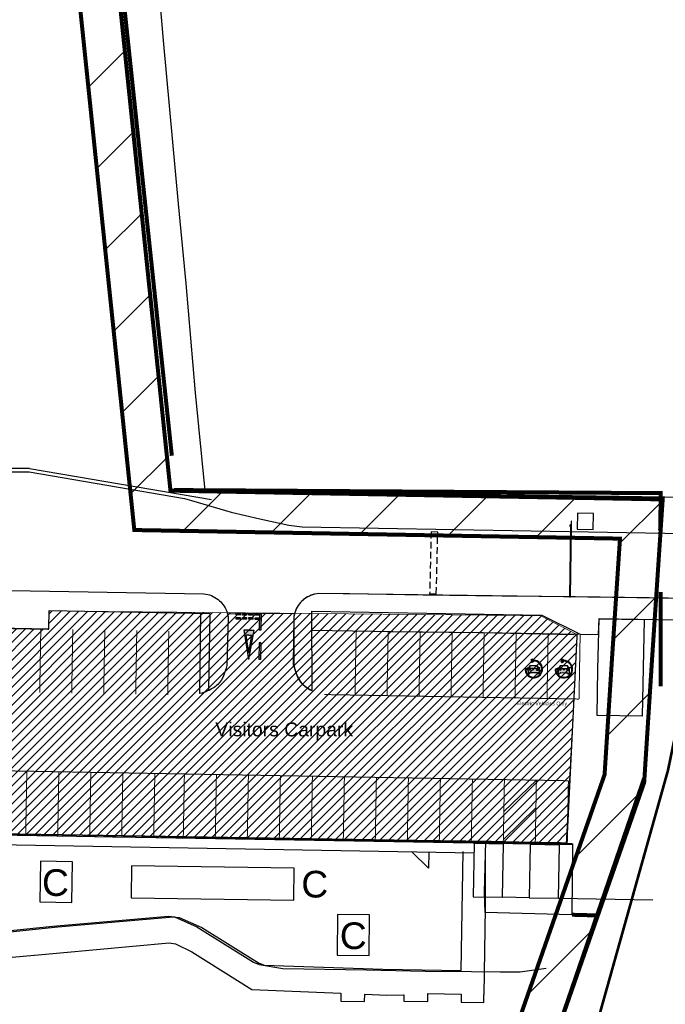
# Model space of a CAD drawing. Header units: millimetres. Extents: x 573132 to 957048, y 21042 to 318066.
# Tile 367 of 425: x 865549 to 913963, y 104513 to 178382. Entities that reach past the tile are written whole.
import ezdxf

# ---------------------------------------------------------------- set-up
doc = ezdxf.new("R2010")
doc.units = ezdxf.units.MM
doc.header["$LTSCALE"] = 2000
doc.linetypes.add('ECL-001', pattern=[100, 50, 0, 50])
doc.linetypes.add('HIDDEN', pattern=[0.375, 0.25, -0.125])
for name, color, linetype in [('_NIBSC_A fence 3', 7, 'Continuous'), ('_NIBSC_A fence elect', 7, 'Continuous'), ('_NIBSC_A site plan', 7, 'Continuous'), ('_NIBSC_A-guard-box', 7, 'Continuous'), ('_NIBSC_A-island', 7, 'Continuous'), ('_NIBSC_A-kerb', 7, 'Continuous'), ('_NIBSC_A-trees', 92, 'Continuous'), ('_NIBSC_A_bicycle-shed', 7, 'Continuous'), ('_NIBSC_A_Fence-internal', 7, 'Continuous'), ('_NIBSC_A_parking-bays', 7, 'Continuous'), ('_NIBSC_FM trees 3metre zone', 210, 'Continuous'), ('_NIBSC_FM_Container', 7, 'Continuous'), ('_NIBSC_S site plan', 7, 'Continuous'), ('EV road markings', 7, 'Continuous'), ('Give way road marking', 7, 'Continuous'), ('Parking bay info', 7, 'Continuous')]:
    doc.layers.add(name, color=color, linetype=linetype)
doc.styles.get("Standard").update_dxf_attribs({"font": 'arial.ttf'})
doc.linetypes.add('FENCELINE2', pattern='A,6.35,-2.54,[132,ltypeshp.shx,S=2.54,R=0,X=-2.54,Y=0],-2.54,25.4', length=36.83)

msp = doc.modelspace()

# ---------------------------------------------------------------- hatches: boundary and pattern name
h = msp.add_hatch()
h.set_pattern_fill('ANSI31', color=3, scale=150)
h.set_pattern_definition([(45, (-85976.2, 46875.54), (-336.7596, 336.7596), [])])
h.paths.add_polyline_path([(906518, 116542), (907349, 132246), (904602, 133668), (867748, 134026), (867721, 132631), (855119, 132871), (854969, 125000), (856440, 124974), (856307, 117427)])
at = {"layer": '_NIBSC_FM trees 3metre zone'}
h = msp.add_hatch(dxfattribs=at)
h.set_pattern_fill('ANSI31', color=256, scale=1500)
h.set_pattern_definition([(45, (0, -300000), (-3367.596, 3367.596), [])])
h.paths.add_polyline_path([(593903, 232618), (679741, 243682), (730246, 249484), (739010, 251813), (755357, 259573), (798190, 265512), (811701, 266996), (863086, 275757), (876855, 143048), (913767, 142394), (912963, 130303), (912377, 121144), (904519, 98598), (903418, 94708), (895370, 63436), (848719, 56730), (841119, 53483), (784097, 45680), (763758, 42854), (670408, 24435), (665578, 34770), (663265, 39853), (610755, 158064), (608829, 162280), (603679, 173549), (597793, 194110)])
h.paths.add_polyline_path([(597181, 230015), (680104, 240704), (730805, 246529), (740047, 248984), (756227, 256664), (798560, 262534), (812117, 264024), (860433, 272261), (874145, 140095), (910565, 139450), (909970, 130498), (909410, 121745), (901656, 99501), (900522, 95491), (892964, 66121), (847903, 59643), (840312, 56401), (783688, 48652), (763260, 45813), (672132, 27832), (668302, 36026), (666001, 41083), (613490, 159296), (611558, 163526), (606501, 174591), (600750, 194678)], flags=16)
at = {"layer": 'EV road markings'}
h = msp.add_hatch(color=3, dxfattribs=at)
h.dxf.hatch_style = 1
h.paths.add_polyline_path([(903498, 129579, -0.457423), (903552, 129639), (903681, 129638, -0.003402), (903682, 129651, -0.126027), (903684, 129657, -0.025249), (903701, 129691), (903552, 129693, 0.456972), (903446, 129572, 2.205733), (904094, 130318, -0.057722), (904097, 130291, -0.057881), (904094, 130265, -2.207513)])
h = msp.add_hatch(color=3, dxfattribs=at)
h.dxf.hatch_style = 1
h.paths.add_polyline_path([(903982, 130409), (903933, 130409), (903932, 130358), (903869, 130358), (903869, 130345), (903932, 130345), (903932, 130293), (903931, 130242), (903868, 130242), (903868, 130229), (903931, 130228), (903930, 130177), (903980, 130176, 0.414214), (904097, 130291, 0.414214)])
h = msp.add_hatch(color=3, dxfattribs=at)
h.dxf.hatch_style = 1
h.paths.add_polyline_path([(905757, 129568, -0.457423), (905811, 129628), (905940, 129627, -0.003402), (905941, 129640, -0.126027), (905943, 129646, -0.025249), (905960, 129680), (905811, 129681, 0.456972), (905705, 129561, 2.205733), (906353, 130307, -0.057722), (906356, 130280, -0.057881), (906353, 130254, -2.207513)])
h = msp.add_hatch(color=3, dxfattribs=at)
h.dxf.hatch_style = 1
h.paths.add_polyline_path([(906241, 130398), (906192, 130398), (906191, 130347), (906128, 130347), (906128, 130334), (906191, 130333), (906190, 130282), (906190, 130230), (906127, 130231), (906126, 130218), (906190, 130217), (906189, 130166), (906239, 130165, 0.414214), (906356, 130280, 0.414214)])
h = msp.add_hatch(color=3, dxfattribs=at)
h.dxf.hatch_style = 1
h.paths.add_polyline_path([(904499, 129507, -0.00383), (904500, 129545, 0.026268), (904499, 129643, 0.210062), (904494, 129653, -0.050145), (904466, 129681, -0.061083), (904459, 129691, 0.047749), (904456, 129697, 0.179608), (904454, 129698, -0.166781), (904452, 129699, -0.06166), (904450, 129701), (904446, 129711), (904472, 129712, 0.340721), (904476, 129710), (904540, 129714, 0.132169), (904544, 129716, 0.067874), (904551, 129723, 0.247878), (904552, 129730, 0.013127), (904546, 129747, 0.234648), (904529, 129761, 0.030661), (904482, 129769, 0.305587), (904474, 129763, 0.070965), (904467, 129724), (904441, 129723, 0.149728), (904433, 129733, -0.200015), (904432, 129734, 0.028082), (904430, 129743, 0.02839), (904396, 129860, 0.071527), (904370, 129906, 0.17209), (904341, 129926, 0.032791), (904094, 129944, 0.032791), (903846, 129930, 0.17209), (903816, 129911, 0.071384), (903790, 129866, 0.006285), (903746, 129754, 0.020045), (903727, 129731), (903716, 129731, 0.070965), (903710, 129770, 0.305587), (903702, 129776, 0.033048), (903658, 129769, 0.207738), (903637, 129755, 0.013127), (903631, 129739, 0.247878), (903632, 129732, 0.067874), (903639, 129724, 0.14664), (903643, 129723), (903707, 129717, 0.261817), (903710, 129719), (903718, 129718, 0.04641), (903684, 129657, 0.123063), (903682, 129651, 0.026268), (903679, 129553, -0.003819), (903680, 129515), (903677, 129329, 0.36406), (903692, 129310), (903775, 129309, 0.36406), (903791, 129328), (903791, 129379, -0.001693), (903815, 129379), (903830, 129381, -0.031286), (903844, 129382), (904088, 129378), (904333, 129378, -0.031286), (904346, 129376), (904361, 129373, -0.001693), (904385, 129373), (904385, 129323, 0.370219), (904399, 129303), (904483, 129302, 0.36406), (904498, 129321)])
edge = h.paths.add_edge_path(flags=16)
edge.add_line((904090, 129614), (904084, 129629))
edge.add_spline(control_points=[(904084, 129629), (904083, 129629), (904081, 129629), (904079, 129629), (904078, 129629), (904077, 129629), (904077, 129628), (904077, 129628), (904077, 129628), (904077, 129628)], knot_values=[0.039893, 0.039893, 0.039893, 0.039893, 3.283927, 5.491546, 6.716028, 7.801422, 8.675298, 9.443739, 9.761747, 9.761747, 9.761747, 9.761747], degree=3, periodic=0)
edge.add_spline(control_points=[(904077, 129628), (904076, 129628), (904075, 129628), (904074, 129629), (904073, 129629), (904072, 129629), (904071, 129630), (904071, 129630)], knot_values=[0.364731, 0.364731, 0.364731, 0.364731, 2.012676, 3.864544, 5.626188, 7.255432, 7.92563, 7.92563, 7.92563, 7.92563], degree=3, periodic=0)
edge.add_spline(control_points=[(904071, 129630), (904072, 129630), (904076, 129630), (904080, 129630), (904085, 129630), (904087, 129630), (904088, 129630)], knot_values=[0, 0, 0, 0, 4.37611, 11.020606, 15.793764, 19.848815, 19.848815, 19.848815, 19.848815], degree=3, periodic=0)
edge.add_line((904088, 129630), (904091, 129629))
edge.add_line((904091, 129629), (904093, 129630))
edge.add_spline(control_points=[(904093, 129630), (904094, 129630), (904097, 129630), (904101, 129630), (904106, 129630), (904109, 129629), (904110, 129629)], knot_values=[0, 0, 0, 0, 4.05505, 8.828209, 15.472704, 19.848815, 19.848815, 19.848815, 19.848815], degree=3, periodic=0)
edge.add_spline(control_points=[(904110, 129629), (904110, 129629), (904109, 129629), (904108, 129629), (904107, 129628), (904106, 129628), (904105, 129628), (904104, 129628)], knot_values=[0.364731, 0.364731, 0.364731, 0.364731, 1.034928, 2.664172, 4.425816, 6.277684, 7.92563, 7.92563, 7.92563, 7.92563], degree=3, periodic=0)
edge.add_spline(control_points=[(904104, 129628), (904104, 129628), (904104, 129628), (904104, 129628), (904104, 129628), (904103, 129629), (904102, 129629), (904100, 129629), (904098, 129629), (904097, 129629)], knot_values=[0.039893, 0.039893, 0.039893, 0.039893, 0.3579, 1.126341, 2.000217, 3.085612, 4.310093, 6.517713, 9.761747, 9.761747, 9.761747, 9.761747], degree=3, periodic=0)
edge.add_line((904097, 129629), (904090, 129614))
edge = h.paths.add_edge_path(flags=16)
edge.add_spline(control_points=[(904070, 129630), (904070, 129631), (904069, 129631), (904069, 129631)], knot_values=[2.045296, 2.045296, 2.045296, 2.045296, 4.56531, 4.56531, 4.56531, 4.56531], degree=3, periodic=0)
edge.add_spline(control_points=[(904069, 129631), (904070, 129631), (904072, 129631), (904075, 129632), (904079, 129632), (904084, 129632), (904088, 129632), (904091, 129632)], knot_values=[0, 0, 0, 0, 2.275002, 6.935874, 11.427992, 17.562955, 25.232421, 25.232421, 25.232421, 25.232421], degree=3, periodic=0)
edge.add_spline(control_points=[(904091, 129632), (904093, 129632), (904097, 129632), (904102, 129632), (904106, 129631), (904110, 129631), (904112, 129631), (904112, 129631)], knot_values=[0, 0, 0, 0, 7.669466, 13.804429, 18.296547, 22.957419, 25.232421, 25.232421, 25.232421, 25.232421], degree=3, periodic=0)
edge.add_spline(control_points=[(904112, 129631), (904112, 129630), (904111, 129630), (904111, 129630)], knot_values=[2.045296, 2.045296, 2.045296, 2.045296, 4.56531, 4.56531, 4.56531, 4.56531], degree=3, periodic=0)
edge.add_spline(control_points=[(904111, 129630), (904110, 129630), (904107, 129630), (904104, 129631), (904100, 129631), (904096, 129631), (904092, 129631), (904091, 129631)], knot_values=[0, 0, 0, 0, 3.611391, 8.615244, 12.751206, 17.224168, 23.768247, 23.768247, 23.768247, 23.768247], degree=3, periodic=0)
edge.add_spline(control_points=[(904091, 129631), (904089, 129631), (904086, 129631), (904081, 129631), (904077, 129631), (904074, 129631), (904071, 129630), (904070, 129630)], knot_values=[0, 0, 0, 0, 6.544078, 11.01704, 15.153003, 20.156855, 23.768247, 23.768247, 23.768247, 23.768247], degree=3, periodic=0)
h.paths.add_polyline_path([(903876, 129599, -0.063549), (903872, 129597, -0.04879), (903829, 129588, -0.060032), (903809, 129588, -0.038275), (903745, 129600, -0.036255), (903732, 129605, -0.228084), (903725, 129613, -0.086426), (903722, 129650, -0.132044), (903731, 129675, -0.07788), (903740, 129684, -0.152301), (903742, 129685, -0.041142), (903748, 129685, -0.104754), (903767, 129678, -0.033654), (903790, 129662, -0.012813), (903804, 129650, 0.060176), (903813, 129644, 0.034931), (903829, 129637, -0.075393), (903849, 129626, -0.043254), (903866, 129611, -0.000102), (903876, 129600, -0.45986)], flags=16)
h.paths.add_polyline_path([(903951, 129722, -0.009383), (903772, 129726, -0.08575), (903772, 129728, -0.047499), (903774, 129743, -0.052533), (903822, 129900, -0.038565), (903829, 129912, -0.019867), (904093, 129919, -0.019867), (904358, 129907, -0.038565), (904364, 129895, -0.052533), (904409, 129737, -0.047499), (904411, 129722, -0.08575), (904411, 129720, -0.009383), (904231, 129719), (904091, 129721)], flags=16)
h.paths.add_polyline_path([(904305, 129596, -0.000102), (904315, 129607, -0.043254), (904332, 129621, -0.075393), (904352, 129632, 0.034931), (904369, 129639, 0.060176), (904377, 129645, -0.012813), (904392, 129657, -0.033654), (904415, 129672, -0.104754), (904434, 129678, -0.041142), (904440, 129678, -0.152301), (904442, 129678, -0.07788), (904451, 129668, -0.132044), (904460, 129643, -0.086426), (904456, 129606, -0.228084), (904449, 129598, -0.036255), (904435, 129594, -0.038275), (904371, 129582, -0.060032), (904352, 129583, -0.04879), (904308, 129593, -0.063549), (904305, 129595, -0.45986)], flags=16)
h = msp.add_hatch(color=3, dxfattribs=at)
h.dxf.hatch_style = 1
h.paths.add_polyline_path([(906758, 129496, -0.00383), (906759, 129534, 0.026268), (906758, 129632, 0.210062), (906753, 129642, -0.050145), (906725, 129670, -0.061083), (906718, 129680, 0.047749), (906714, 129686, 0.179608), (906713, 129687, -0.166781), (906711, 129688, -0.06166), (906709, 129690), (906704, 129700), (906731, 129701, 0.340721), (906735, 129699), (906799, 129703, 0.132169), (906803, 129704, 0.067874), (906810, 129712, 0.247878), (906811, 129719, 0.013127), (906805, 129735, 0.234648), (906788, 129750, 0.030661), (906740, 129758, 0.305587), (906733, 129752, 0.070965), (906726, 129713), (906700, 129712, 0.149728), (906692, 129722, -0.200015), (906691, 129723, 0.028082), (906689, 129732, 0.02839), (906655, 129849, 0.071527), (906629, 129895, 0.17209), (906600, 129914, 0.032791), (906352, 129933, 0.032791), (906105, 129919, 0.17209), (906075, 129900, 0.071384), (906049, 129855, 0.006285), (906005, 129743, 0.020045), (905986, 129720), (905975, 129720, 0.070965), (905968, 129759, 0.305587), (905961, 129765, 0.033048), (905917, 129758, 0.207738), (905896, 129744, 0.013127), (905890, 129728, 0.247878), (905890, 129721, 0.067874), (905898, 129713, 0.14664), (905902, 129712), (905966, 129706, 0.261817), (905969, 129708), (905977, 129707, 0.04641), (905943, 129646, 0.123063), (905941, 129640, 0.026268), (905938, 129542, -0.003819), (905938, 129504), (905936, 129318, 0.36406), (905951, 129298), (906034, 129298, 0.36406), (906050, 129317), (906050, 129368, -0.001693), (906074, 129368), (906089, 129370, -0.031286), (906103, 129371), (906347, 129367), (906591, 129367, -0.031286), (906605, 129365), (906620, 129362, -0.001693), (906644, 129362), (906644, 129312, 0.370219), (906658, 129292), (906742, 129291, 0.36406), (906757, 129310)])
edge = h.paths.add_edge_path(flags=16)
edge.add_line((906349, 129603), (906343, 129618))
edge.add_spline(control_points=[(906343, 129618), (906342, 129618), (906340, 129618), (906338, 129618), (906337, 129618), (906336, 129618), (906336, 129617), (906336, 129617), (906336, 129617), (906336, 129617)], knot_values=[0.039893, 0.039893, 0.039893, 0.039893, 3.283927, 5.491546, 6.716028, 7.801422, 8.675298, 9.443739, 9.761747, 9.761747, 9.761747, 9.761747], degree=3, periodic=0)
edge.add_spline(control_points=[(906336, 129617), (906335, 129617), (906334, 129617), (906333, 129617), (906332, 129618), (906331, 129618), (906330, 129618), (906330, 129619)], knot_values=[0.364731, 0.364731, 0.364731, 0.364731, 2.012676, 3.864544, 5.626188, 7.255432, 7.92563, 7.92563, 7.92563, 7.92563], degree=3, periodic=0)
edge.add_spline(control_points=[(906330, 129619), (906331, 129619), (906334, 129619), (906339, 129619), (906343, 129619), (906346, 129619), (906347, 129619)], knot_values=[0, 0, 0, 0, 4.37611, 11.020606, 15.793764, 19.848815, 19.848815, 19.848815, 19.848815], degree=3, periodic=0)
edge.add_line((906347, 129619), (906349, 129618))
edge.add_line((906349, 129618), (906352, 129619))
edge.add_spline(control_points=[(906352, 129619), (906353, 129619), (906355, 129619), (906360, 129619), (906364, 129619), (906368, 129618), (906369, 129618)], knot_values=[0, 0, 0, 0, 4.05505, 8.828209, 15.472704, 19.848815, 19.848815, 19.848815, 19.848815], degree=3, periodic=0)
edge.add_spline(control_points=[(906369, 129618), (906369, 129618), (906368, 129618), (906367, 129618), (906366, 129617), (906365, 129617), (906364, 129617), (906363, 129617)], knot_values=[0.364731, 0.364731, 0.364731, 0.364731, 1.034928, 2.664172, 4.425816, 6.277684, 7.92563, 7.92563, 7.92563, 7.92563], degree=3, periodic=0)
edge.add_spline(control_points=[(906363, 129617), (906363, 129617), (906363, 129617), (906363, 129617), (906363, 129617), (906362, 129618), (906361, 129618), (906359, 129618), (906357, 129618), (906356, 129618)], knot_values=[0.039893, 0.039893, 0.039893, 0.039893, 0.3579, 1.126341, 2.000217, 3.085612, 4.310093, 6.517713, 9.761747, 9.761747, 9.761747, 9.761747], degree=3, periodic=0)
edge.add_line((906356, 129618), (906349, 129603))
edge = h.paths.add_edge_path(flags=16)
edge.add_spline(control_points=[(906329, 129619), (906329, 129619), (906328, 129620), (906328, 129620)], knot_values=[2.045296, 2.045296, 2.045296, 2.045296, 4.56531, 4.56531, 4.56531, 4.56531], degree=3, periodic=0)
edge.add_spline(control_points=[(906328, 129620), (906329, 129620), (906330, 129620), (906334, 129621), (906338, 129621), (906343, 129621), (906347, 129621), (906349, 129621)], knot_values=[0, 0, 0, 0, 2.275002, 6.935874, 11.427992, 17.562955, 25.232421, 25.232421, 25.232421, 25.232421], degree=3, periodic=0)
edge.add_spline(control_points=[(906349, 129621), (906352, 129621), (906356, 129621), (906361, 129621), (906365, 129620), (906368, 129620), (906370, 129620), (906371, 129620)], knot_values=[0, 0, 0, 0, 7.669466, 13.804429, 18.296547, 22.957419, 25.232421, 25.232421, 25.232421, 25.232421], degree=3, periodic=0)
edge.add_spline(control_points=[(906371, 129620), (906371, 129619), (906370, 129619), (906370, 129619)], knot_values=[2.045296, 2.045296, 2.045296, 2.045296, 4.56531, 4.56531, 4.56531, 4.56531], degree=3, periodic=0)
edge.add_spline(control_points=[(906370, 129619), (906369, 129619), (906366, 129619), (906363, 129620), (906359, 129620), (906355, 129620), (906351, 129620), (906349, 129620)], knot_values=[0, 0, 0, 0, 3.611391, 8.615244, 12.751206, 17.224168, 23.768247, 23.768247, 23.768247, 23.768247], degree=3, periodic=0)
edge.add_spline(control_points=[(906349, 129620), (906348, 129620), (906344, 129620), (906340, 129620), (906336, 129620), (906333, 129620), (906330, 129619), (906329, 129619)], knot_values=[0, 0, 0, 0, 6.544078, 11.01704, 15.153003, 20.156855, 23.768247, 23.768247, 23.768247, 23.768247], degree=3, periodic=0)
h.paths.add_polyline_path([(906135, 129588, -0.063549), (906131, 129586, -0.04879), (906088, 129576, -0.060032), (906068, 129576, -0.038275), (906004, 129589, -0.036255), (905991, 129594, -0.228084), (905984, 129602, -0.086426), (905981, 129639, -0.132044), (905990, 129664, -0.07788), (905999, 129673, -0.152301), (906001, 129674, -0.041142), (906007, 129674, -0.104754), (906026, 129667, -0.033654), (906049, 129651, -0.012813), (906063, 129639, 0.060176), (906072, 129633, 0.034931), (906088, 129626, -0.075393), (906108, 129615, -0.043254), (906125, 129600, -0.000102), (906135, 129589, -0.45986)], flags=16)
h.paths.add_polyline_path([(906210, 129711, -0.009383), (906031, 129715, -0.08575), (906031, 129717, -0.047499), (906033, 129732, -0.052533), (906081, 129889, -0.038565), (906088, 129901, -0.019867), (906352, 129908, -0.019867), (906617, 129896, -0.038565), (906623, 129883, -0.052533), (906668, 129726, -0.047499), (906670, 129711, -0.08575), (906670, 129709, -0.009383), (906490, 129708), (906350, 129710)], flags=16)
h.paths.add_polyline_path([(906564, 129585, -0.000102), (906574, 129595, -0.043254), (906590, 129610, -0.075393), (906611, 129621, 0.034931), (906627, 129628, 0.060176), (906636, 129633, -0.012813), (906651, 129646, -0.033654), (906674, 129661, -0.104754), (906693, 129667, -0.041142), (906699, 129667, -0.152301), (906701, 129666, -0.07788), (906710, 129657, -0.132044), (906718, 129632, -0.086426), (906715, 129595, -0.228084), (906708, 129587, -0.036255), (906694, 129583, -0.038275), (906630, 129571, -0.060032), (906610, 129571, -0.04879), (906567, 129582, -0.063549), (906564, 129584, -0.45986)], flags=16)
at = {"layer": 'Give way road marking'}
h = msp.add_hatch(color=0, dxfattribs=at)
h.dxf.hatch_style = 1
h.paths.add_polyline_path([(882080, 133720), (882081, 133848), (881779, 133852), (881777, 133724)])
h = msp.add_hatch(color=0, dxfattribs=at)
h.dxf.hatch_style = 1
h.paths.add_polyline_path([(882561, 133714), (882563, 133841), (882260, 133845), (882258, 133718)])
h = msp.add_hatch(color=0, dxfattribs=at)
h.dxf.hatch_style = 1
h.paths.add_polyline_path([(883042, 133707), (883044, 133835), (882742, 133839), (882740, 133711)])
h = msp.add_hatch(color=0, dxfattribs=at)
h.dxf.hatch_style = 1
h.paths.add_polyline_path([(883524, 133701), (883525, 133828), (883223, 133832), (883221, 133705)])
h = msp.add_hatch(color=0, dxfattribs=at)
h.dxf.hatch_style = 1
h.paths.add_polyline_path([(883636, 132579), (883653, 133826), (883525, 133828), (883509, 132581)])
h = msp.add_hatch(color=0, dxfattribs=at)
h.dxf.hatch_style = 1
h.paths.add_polyline_path([(882075, 133407), (882077, 133534), (881775, 133539), (881773, 133411)])
h = msp.add_hatch(color=0, dxfattribs=at)
h.dxf.hatch_style = 1
h.paths.add_polyline_path([(882557, 133400), (882558, 133528), (882256, 133532), (882254, 133405)])
h = msp.add_hatch(color=0, dxfattribs=at)
h.dxf.hatch_style = 1
h.paths.add_polyline_path([(883038, 133394), (883040, 133521), (882737, 133526), (882736, 133398)])
h = msp.add_hatch(color=0, dxfattribs=at)
h.dxf.hatch_style = 1
h.paths.add_polyline_path([(883519, 133387), (883521, 133515), (883219, 133519), (883217, 133392)])
h = msp.add_hatch(color=0, dxfattribs=at)
h.dxf.hatch_style = 1
h.paths.add_polyline_path([(882696, 130379), (883099, 132584), (882725, 132589), (882352, 132594)])
h.paths.add_polyline_path([(882720, 132208), (882931, 132206), (882702, 130890), (882510, 132211)], flags=16)
h = msp.add_hatch(color=0, dxfattribs=at)
h.dxf.hatch_style = 1
h.paths.add_polyline_path([(883606, 130387), (883623, 131635), (883496, 131636), (883479, 130389)])

# ---------------------------------------------------------------- linework, layer by layer
at = {"linetype": 'ECL-001'}
for p, q in [((879750, 143065), (891032, 142827)), ((891032, 142827), (899820, 142779)), ((899820, 142779), (908790, 142652)), ((908790, 142652), (916780, 142549)), ((890276, 135297), (887986, 135323)), ((895804, 135212), (890276, 135297)), ((901730, 135131), (895804, 135212)), ((907234, 135072), (901730, 135131)), ((912756, 135011), (907234, 135072)), ((918232, 134930), (912756, 135011)), ((886100, 133482), (886105, 130004)), ((887469, 132584), (893538, 132492)), ((893538, 132492), (900300, 132419)), ((900300, 132419), (907444, 132276)), ((906612, 116515), (905204, 116565))]:
    msp.add_line(p, q, dxfattribs=at)
at = {"color": 7}
msp.add_line((881131, 133806), (886175, 133847), dxfattribs=at)
at = {"color": 7, "const_width": 50}
msp.add_lwpolyline([(855039, 132872), (867721, 132631), (867748, 134026), (904602, 133668), (907349, 132246), (906518, 116542), (856307, 117427), (856440, 124974), (854969, 125000), (855119, 132871)], dxfattribs=at)
at = {"color": 1, "const_width": 100}
msp.add_lwpolyline([(855039, 132872), (854995, 124999), (856523, 124972), (856402, 117425), (906583, 116620), (907349, 132246)], dxfattribs=at)
at = {"linetype": 'ECL-001'}
msp.add_lwpolyline([(860885, 110034), (861431, 109697), (868033, 110380), (876717, 111128), (877147, 111070), (878827, 110328), (883085, 107667), (883511, 107507), (885291, 107204), (891547, 107099), (895956, 107007), (899438, 106980), (901591, 106958), (903077, 106958), (905039, 107216)], dxfattribs=at)
for centre, radius, start, end in [((888963, 130385), 2883, 187.60474, 198.67712), ((888817, 130334), 2728, 198.64705, 210.15382), ((888953, 130411), 2885, 210.11293, 219.61858), ((887742, 129408), 1312, 219.60478, 229.90649), ((888141, 129902), 1947, 230.27, 241.1869), ((890005, 133247), 5777, 240.9791, 244.21953)]:
    msp.add_arc(centre, radius, start, end, dxfattribs=at)
at = {"layer": '_NIBSC_A fence 3', "const_width": 200}
msp.add_lwpolyline([(907342, 97721), (914166, 122074), (916276, 132303)], dxfattribs=at)
at = {"layer": '_NIBSC_A fence elect', "const_width": 300}
for points in [[(876958, 145667), (863121, 276486), (860938, 278149), (811528, 269981)], [(877111, 143095), (913767, 142861)], [(913627, 142923), (913576, 140058)], [(913625, 135447), (913625, 128373)], [(912404, 121553), (912964, 130307)], [(904494, 98526), (912404, 121553)], [(906965, 111231), (908840, 111181)]]:
    msp.add_lwpolyline(points, dxfattribs=at)
at = {"layer": '_NIBSC_A site plan', "linetype": 'ECL-001'}
for p, q in [((893210, 132482), (899972, 132410)), ((899972, 132410), (907116, 132268)), ((865722, 117180), (858816, 117290)), ((872518, 117058), (865722, 117180)), ((879408, 116964), (872518, 117058)), ((893326, 116840), (879408, 116964)), ((900910, 116732), (893326, 116840)), ((906983, 116561), (900910, 116732)), ((906982, 116482), (905574, 116532)), ((868404, 110326), (877088, 111076)), ((877088, 111076), (877518, 111018)), ((877518, 111018), (879198, 110276)), ((861802, 109642), (868404, 110326)), ((879198, 110276), (883456, 107616)), ((868578, 108364), (876748, 109124)), ((876748, 109124), (877236, 109054)), ((877236, 109054), (878450, 108456)), ((862178, 107802), (868578, 108364)), ((878450, 108456), (882964, 105634)), ((883456, 107616), (883882, 107456)), ((883882, 107456), (892786, 107154)), ((892786, 107154), (898649, 107057)), ((882964, 105634), (889623, 105348)), ((889623, 105348), (889620, 104740)), ((891418, 104716), (891425, 105270)), ((891425, 105270), (893069, 105200)), ((893069, 105200), (894359, 105217)), ((894359, 105217), (894354, 104740)), ((894360, 105340), (894360, 105340)), ((896152, 104716), (896160, 105316)), ((896160, 105316), (898656, 105278)), ((898656, 105278), (898646, 104678)), ((900356, 104652), (900366, 105252)), ((889620, 104740), (891418, 104716)), ((894354, 104740), (896152, 104716)), ((898646, 104678), (900356, 104652))]:
    msp.add_line(p, q, dxfattribs=at)
at = {"layer": '_NIBSC_A site plan'}
for p, q in [((898649, 107057), (898804, 115965)), ((900465, 115965), (900465, 111755)), ((900465, 111755), (900366, 105252))]:
    msp.add_line(p, q, dxfattribs=at)
at = {"layer": '_NIBSC_A site plan', "linetype": 'ECL-001'}
for points in [[(875554, 185394), (876332, 176540), (877428, 164556), (878014, 158588), (878716, 150382), (879420, 143052), (890702, 142816), (899490, 142770), (908460, 142644), (916358, 142544), (926216, 142434), (935142, 142296), (944002, 142174), (955862, 141972)], [(908855, 126191), (908909, 129669), (909007, 133445), (912377, 133371), (912225, 126121), (908855, 126191)], [(900464, 111404), (900416, 112962), (900514, 116738), (907015, 116560), (906965, 111231), (900464, 111404)]]:
    msp.add_lwpolyline(points, dxfattribs=at)
at = {"layer": '_NIBSC_A-guard-box'}
for p, q in [((907379, 141348), (907358, 140148)), ((908579, 141326), (907379, 141348)), ((908558, 140127), (908579, 141326)), ((907358, 140148), (908558, 140127))]:
    msp.add_line(p, q, dxfattribs=at)
at = {"layer": '_NIBSC_A-island'}
for p, q in [((906857, 140361), (906937, 140359)), ((906939, 140479), (906859, 140481)), ((906937, 140359), (906939, 140479))]:
    msp.add_line(p, q, dxfattribs=at)
for points in [[(906777, 135086), (906847, 135085), (906932, 140359), (906862, 140361)], [(906899, 140480), (906926, 140480), (906931, 140764), (906904, 140764)]]:
    msp.add_lwpolyline(points, close=True, dxfattribs=at)
msp.add_arc((906858, 140421), 60, 88.98959, 268.98959, dxfattribs=at)
at = {"layer": '_NIBSC_A-kerb'}
for p, q in [((864990, 144466), (866264, 144469)), ((866264, 144469), (877914, 142449)), ((877914, 142449), (878423, 142298)), ((867722, 132678), (867748, 134046)), ((867748, 134046), (879813, 133834)), ((879049, 127838), (879120, 133846)), ((863447, 132753), (867722, 132678))]:
    msp.add_line(p, q, dxfattribs=at)
for points in [[(878423, 142298), (881411, 141428), (883569, 140947), (885727, 140465), (886728, 140346), (955430, 139131)], [(879813, 133834), (879711, 128071)], [(856400, 117344), (906983, 116512)]]:
    msp.add_lwpolyline(points, dxfattribs=at)
for points in [[(863416, 135578), (879358, 135314, -0.146866), (880438, 134876, -0.061724), (880786, 134518, -0.076597), (881079, 133974, -0.044234), (881167, 133634, -0.018352), (881176, 133562), (881080, 129941), (881035, 129720), (880830, 129152, -0.119611), (880400, 128503, -0.095011), (879635, 128025, -0.101684), (879049, 127838, -1052.435062)], [(951166, 134495), (887986, 135323, 0.146866), (886893, 134917, 0.061724), (886535, 134570, 0.076597), (886226, 134035, 0.044234), (886128, 133697, 0.018352), (886116, 133626), (886105, 130004), (886144, 129781), (886332, 129207, 0.119611), (886742, 128546, 0.095011), (887493, 128045)]]:
    msp.add_lwpolyline(points, format="xyb", dxfattribs=at)
msp.add_lwpolyline([(915494, 134970), (887986, 135323, 0.329654), (886143, 133768, 0.025152), (886116, 133626), (886052, 129998, -0.016704), (886332, 129207, 0.139527), (886810, 128484, 0.069219), (887493, 128045), (887462, 134001), (904697, 133697), (907578, 132273), (907578, 132273), (908961, 132249), (909008, 133465), (951181, 132721), (951209, 134373), (915494, 134970)], format="xyb", close=True, dxfattribs=at)
at = {"layer": '_NIBSC_A_bicycle-shed'}
msp.add_line((903760, 112504), (901760, 112539), dxfattribs=at)
for points in [[(899560, 112578), (901760, 112539), (901831, 116538), (899631, 116577)], [(903760, 112504), (905959, 112465), (906030, 116464), (903830, 116503)]]:
    msp.add_lwpolyline(points, close=True, dxfattribs=at)
at = {"layer": '_NIBSC_A_Fence-internal', "linetype": 'FENCELINE2', "ltscale": 0.08}
for p, q in [((866296, 144701), (864992, 144723)), ((866296, 144701), (879929, 142396)), ((855769, 116644), (899618, 115870))]:
    msp.add_line(p, q, dxfattribs=at)
at = {"layer": '_NIBSC_A_Fence-internal', "linetype": 'FENCELINE2', "ltscale": 0.04}
msp.add_line((913721, 140167), (913764, 142605), dxfattribs=at)
at = {"layer": '_NIBSC_A_Fence-internal'}
for p, q in [((896197, 114730), (894966, 115952)), ((896218, 115930), (896197, 114730))]:
    msp.add_line(p, q, dxfattribs=at)
at = {"layer": '_NIBSC_A_Fence-internal', "linetype": 'FENCELINE2', "ltscale": 0.08}
msp.add_lwpolyline([(905959, 112465), (913016, 112340)], dxfattribs=at)
at = {"layer": '_NIBSC_A_parking-bays'}
for p, q in [((904297, 121330), (901855, 118973)), ((904260, 119242), (901818, 116885))]:
    msp.add_line(p, q, dxfattribs=at)
for points, const_width in [([(867133, 132686), (867048, 127887)], 75), ([(869532, 132643), (869448, 127844)], 75), ([(871932, 132601), (871847, 127802)], 75), ([(874331, 132559), (874247, 127760)], 75), ([(876731, 132517), (876646, 127717)], 75), ([(890695, 127712), (890779, 132511)], 75), ([(893094, 127669), (893179, 132469)], 75), ([(895494, 127627), (895579, 132426)], 75), ([(897894, 127585), (897978, 132384)], 75), ([(900293, 127542), (900378, 132342)], 75), ([(902693, 127500), (902778, 132299)], 75), ([(905093, 127458), (905177, 132257)], 75), ([(907492, 127415), (907577, 132215)], 75), ([(907492, 127415), (907577, 132215)], 25), ([(907492, 127415), (907577, 132215)], 25), ([(907492, 127415), (907577, 132215)], 25), ([(906696, 121285), (856485, 122171)], 75), ([(865999, 117205), (866084, 122004)], 75), ([(868399, 117162), (868484, 121962)], 75), ([(870799, 117120), (870883, 121919)], 75), ([(873198, 117078), (873283, 121877)], 75), ([(875598, 117036), (875683, 121835)], 75), ([(877816, 116996), (877901, 121796)], 75), ([(880216, 116954), (880301, 121753)], 75), ([(882615, 116912), (882700, 121711)], 75), ([(885015, 116869), (885100, 121669)], 75), ([(887415, 116827), (887499, 121626)], 75), ([(889814, 116785), (889899, 121584)], 75), ([(892214, 116742), (892299, 121542)], 75), ([(894614, 116700), (894698, 121499)], 75), ([(897013, 116658), (897098, 121457)], 75), ([(899413, 116616), (899498, 121415)], 75), ([(901813, 116573), (901897, 121372)], 75), ([(904212, 116531), (904297, 121330)], 75), ([(906612, 116489), (906696, 121288)], 75)]:
    msp.add_lwpolyline(points, dxfattribs=dict(at, const_width=const_width))
msp.add_lwpolyline([(907492, 127415, 75, 75, 0), (888405, 127752, 0, 0, 0), (888380, 132553, 0, 0, 0)], format="xyseb", dxfattribs=at)
at = {"layer": '_NIBSC_FM trees 3metre zone', "const_width": 300}
for points in [[(755357, 259573), (798190, 265512), (811701, 266996), (863086, 275757), (876855, 143048), (913767, 142394), (912963, 130303), (912377, 121144), (904519, 98598), (903418, 94708), (895370, 63436), (848719, 56730), (841119, 53483), (784097, 45680), (763758, 42854), (670408, 24435)], [(756227, 256664), (798560, 262534), (812117, 264024), (860433, 272261), (874145, 140095), (910565, 139450), (909970, 130498), (909410, 121745), (901656, 99501), (900522, 95491), (892964, 66121), (847903, 59643), (840312, 56401), (783688, 48652), (763260, 45813), (672132, 27832)]]:
    msp.add_lwpolyline(points, dxfattribs=at)
at = {"layer": '_NIBSC_FM_Container'}
for points in [[(869466, 112162), (869510, 115211), (867111, 115246), (867066, 112196)], [(873898, 112502), (886097, 112325), (886132, 114725), (873933, 114902)], [(891745, 108175), (891790, 111224), (889390, 111259), (889346, 108209)]]:
    msp.add_lwpolyline(points, close=True, dxfattribs=at)
at = {"layer": '_NIBSC_S site plan', "linetype": 'HIDDEN'}
msp.add_lwpolyline([(896400, 139950), (896292, 135320), (896792, 135308), (896900, 139938), (896400, 139950)], dxfattribs=at)
at = {"layer": 'EV road markings'}
for p, q in [((903931, 130242), (903868, 130242)), ((903868, 130242), (903868, 130229)), ((903931, 130228), (903868, 130229)), ((903932, 130358), (903869, 130358)), ((903869, 130345), (903869, 130358)), ((903932, 130345), (903869, 130345)), ((903931, 130228), (903930, 130177)), ((903930, 130177), (903980, 130176)), ((903932, 130293), (903931, 130242)), ((903932, 130358), (903933, 130409)), ((903932, 130293), (903932, 130345)), ((903933, 130409), (903982, 130409)), ((906127, 130231), (906126, 130218)), ((906190, 130217), (906126, 130218)), ((906190, 130230), (906127, 130231)), ((906191, 130347), (906128, 130347)), ((906128, 130334), (906128, 130347)), ((906191, 130333), (906128, 130334)), ((906190, 130217), (906189, 130166)), ((906189, 130166), (906239, 130165)), ((906190, 130282), (906191, 130333)), ((906190, 130282), (906190, 130230)), ((906191, 130347), (906192, 130398)), ((906192, 130398), (906241, 130398)), ((903552, 129693), (903701, 129691)), ((903552, 129639), (903681, 129638)), ((904090, 129614), (904084, 129629)), ((904088, 129630), (904091, 129629)), ((904090, 129614), (904097, 129629)), ((904093, 129630), (904091, 129629)), ((905811, 129681), (905960, 129680)), ((905811, 129628), (905940, 129627)), ((906349, 129603), (906343, 129618)), ((906347, 129619), (906349, 129618)), ((906352, 129619), (906349, 129618)), ((906349, 129603), (906356, 129618))]:
    msp.add_line(p, q, dxfattribs=at)
for points in [[(903710, 129719, -0.264238), (903707, 129717), (903642, 129723, -0.132169), (903639, 129724, -0.067874), (903632, 129732, -0.247878), (903631, 129739, -0.013127), (903637, 129755, -0.207738), (903658, 129769, -0.033048), (903702, 129776, -0.305587), (903710, 129770, -0.070965), (903716, 129731), (903727, 129731)], [(903677, 129720, 0.002149), (903677, 129719)], [(903680, 129515), (903677, 129329, 0.36406), (903692, 129310), (903775, 129309)], [(903680, 129504), (903680, 129504, 0.004918), (903679, 129553, -0.026268), (903682, 129651, -0.123063), (903684, 129657, -0.123063)], [(903684, 129657, -0.04641), (903718, 129718)], [(903872, 129597, -0.04879), (903829, 129588, -0.060032), (903809, 129588, -0.038275), (903745, 129600, -0.036255), (903732, 129605, -0.228084), (903725, 129613, -0.086426), (903722, 129650, -0.132044), (903731, 129675, -0.07788), (903740, 129684, -0.152301), (903742, 129685, -0.041142), (903748, 129685, -0.104754), (903767, 129678, -0.033654), (903790, 129662, -0.012813), (903804, 129650, 0.060176), (903813, 129644, 0.034931), (903829, 129637, -0.075393), (903849, 129626, -0.043254), (903866, 129611, -0.000102), (903876, 129600, -0.45986), (903876, 129599, -0.063549), (903872, 129597, 96.655681)], [(903727, 129731, -0.020045), (903746, 129754, -0.006279), (903790, 129866)], [(903829, 129912, 0.038565), (903822, 129900, 0.052533), (903774, 129743, 0.047499), (903772, 129728, 0.08575), (903772, 129726, 0.08575)], [(903772, 129726, 0.009383), (903951, 129722), (904091, 129721), (904231, 129719, 0.009383), (904411, 129720)], [(903791, 129379), (903791, 129328, -0.36406), (903775, 129309, -0.255212)], [(903790, 129866, -0.071527), (903816, 129911, -0.17209), (903846, 129930, -0.032791), (904094, 129944, -0.032791), (904341, 129926)], [(904385, 129373, 0.001693), (904361, 129373), (904346, 129376, 0.031286), (904333, 129378), (904088, 129378), (903844, 129382, 0.031286), (903830, 129381), (903815, 129379, 0.001693), (903791, 129379)], [(904358, 129907, 0.019867), (904093, 129919, 0.019867), (903829, 129912)], [(903846, 129930, 0.065706), (903844, 129930, 0.065706)], [(904308, 129593, 0.04879), (904352, 129583, 0.060032), (904371, 129582, 0.038275), (904435, 129594, 0.036255), (904449, 129598, 0.228084), (904456, 129606, 0.086426), (904460, 129643, 0.132044), (904451, 129668, 0.07788), (904442, 129678, 0.152301), (904440, 129678, 0.041142), (904434, 129678, 0.104754), (904415, 129672, 0.033654), (904392, 129657, 0.012813), (904377, 129645, -0.060176), (904369, 129639, -0.034931), (904352, 129632, 0.075393), (904332, 129621, 0.043254), (904315, 129607, 0.000102), (904305, 129596, 0.45986), (904305, 129595, 0.063549), (904308, 129593, -96.655681)], [(904343, 129925, 0.065706), (904341, 129926, -0.17209), (904370, 129906, -0.071527), (904396, 129860, -0.02839), (904430, 129743, -0.028082), (904432, 129734, 0.200015), (904433, 129733, -0.149728), (904441, 129723)], [(904411, 129720, 0.08575), (904411, 129722, 0.047499), (904409, 129737, 0.052533), (904364, 129895, 0.038565), (904358, 129907)], [(904385, 129373), (904385, 129323, 0.370219), (904399, 129303, 0.255212)], [(904499, 129507), (904498, 129321, -0.36406), (904483, 129302), (904399, 129303)], [(904445, 129711), (904472, 129712, 0.340721), (904476, 129710), (904540, 129714, 0.132169), (904544, 129716, 0.067874), (904551, 129723, 0.247878), (904552, 129730, 0.013127), (904546, 129747, 0.234648), (904529, 129761, 0.030661), (904482, 129769, 0.305587), (904474, 129763, 0.070965), (904467, 129724), (904441, 129723)], [(904446, 129711), (904450, 129701, 0.06166), (904452, 129699, 0.166781), (904454, 129698, -0.179608), (904456, 129697, -0.047749), (904459, 129691, 0.061083), (904466, 129681, 0.050145), (904494, 129653, -0.210062), (904499, 129643, -0.026268), (904500, 129545, 0.004918), (904499, 129496)], [(905969, 129708, -0.264238), (905966, 129706), (905901, 129712, -0.132169), (905898, 129713, -0.067874), (905890, 129721, -0.247878), (905890, 129728, -0.013127), (905896, 129744, -0.207738), (905917, 129758, -0.033048), (905961, 129765, -0.305587), (905968, 129759, -0.070965), (905975, 129720), (905986, 129720)], [(905936, 129709, 0.002149), (905936, 129708)], [(905938, 129504), (905936, 129318, 0.36406), (905951, 129298), (906034, 129298)], [(905938, 129493), (905938, 129493, 0.004918), (905938, 129542, -0.026268), (905941, 129640, -0.123063), (905943, 129646, -0.123063)], [(905943, 129646, -0.04641), (905977, 129707)], [(906131, 129586, -0.04879), (906088, 129576, -0.060032), (906068, 129576, -0.038275), (906004, 129589, -0.036255), (905991, 129594, -0.228084), (905984, 129602, -0.086426), (905981, 129639, -0.132044), (905990, 129664, -0.07788), (905999, 129673, -0.152301), (906001, 129674, -0.041142), (906007, 129674, -0.104754), (906026, 129667, -0.033654), (906049, 129651, -0.012813), (906063, 129639, 0.060176), (906072, 129633, 0.034931), (906088, 129626, -0.075393), (906108, 129615, -0.043254), (906125, 129600, -0.000102), (906135, 129589, -0.45986), (906135, 129588, -0.063549), (906131, 129586, 96.655681)], [(905986, 129720, -0.020045), (906005, 129743, -0.006279), (906049, 129855)], [(906088, 129901, 0.038565), (906081, 129889, 0.052533), (906033, 129732, 0.047499), (906031, 129717, 0.08575), (906031, 129715, 0.08575)], [(906031, 129715, 0.009383), (906210, 129711), (906350, 129710), (906490, 129708, 0.009383), (906670, 129709)], [(906050, 129368), (906050, 129317, -0.36406), (906034, 129298, -0.255212)], [(906049, 129855, -0.071527), (906075, 129900, -0.17209), (906105, 129919, -0.032791), (906352, 129933, -0.032791), (906600, 129914)], [(906644, 129362, 0.001693), (906620, 129362), (906605, 129365, 0.031286), (906591, 129367), (906347, 129367), (906103, 129371, 0.031286), (906089, 129370), (906074, 129368, 0.001693), (906050, 129368)], [(906617, 129896, 0.019867), (906352, 129908, 0.019867), (906088, 129901)], [(906105, 129919, 0.065706), (906103, 129919, 0.065706)], [(906567, 129582, 0.04879), (906610, 129571, 0.060032), (906630, 129571, 0.038275), (906694, 129583, 0.036255), (906708, 129587, 0.228084), (906715, 129595, 0.086426), (906718, 129632, 0.132044), (906710, 129657, 0.07788), (906701, 129666, 0.152301), (906699, 129667, 0.041142), (906693, 129667, 0.104754), (906674, 129661, 0.033654), (906651, 129646, 0.012813), (906636, 129633, -0.060176), (906627, 129628, -0.034931), (906611, 129621, 0.075393), (906590, 129610, 0.043254), (906574, 129595, 0.000102), (906564, 129585, 0.45986), (906564, 129584, 0.063549), (906567, 129582, -96.655681)], [(906602, 129914, 0.065706), (906600, 129914, -0.17209), (906629, 129895, -0.071527), (906655, 129849, -0.02839), (906689, 129732, -0.028082), (906691, 129723, 0.200015), (906692, 129722, -0.149728), (906700, 129712)], [(906670, 129709, 0.08575), (906670, 129711, 0.047499), (906668, 129726, 0.052533), (906623, 129883, 0.038565), (906617, 129896)], [(906644, 129362), (906644, 129312, 0.370219), (906658, 129292, 0.255212)], [(906758, 129496), (906757, 129310, -0.36406), (906742, 129291), (906658, 129292)], [(906704, 129700), (906731, 129701, 0.340721), (906735, 129699), (906799, 129703, 0.132169), (906803, 129704, 0.067874), (906810, 129712, 0.247878), (906811, 129719, 0.013127), (906805, 129735, 0.234648), (906788, 129750, 0.030661), (906740, 129758, 0.305587), (906733, 129752, 0.070965), (906726, 129713), (906700, 129712)], [(906704, 129700), (906709, 129690, 0.06166), (906711, 129688, 0.166781), (906713, 129687, -0.179608), (906714, 129686, -0.047749), (906718, 129680, 0.061083), (906725, 129670, 0.050145), (906753, 129642, -0.210062), (906758, 129632, -0.026268), (906759, 129534, 0.004918), (906758, 129485)]]:
    msp.add_lwpolyline(points, format="xyb", dxfattribs=at)
for points in [[(903710, 129719), (903718, 129718)], [(905969, 129708), (905977, 129707)]]:
    msp.add_lwpolyline(points, dxfattribs=at)
for centre, radius, start, end in [((904097, 129661), 657, 187.7746, 90.22329), ((904097, 129661), 604, 187.7746, 90.2928), ((903981, 130293), 116, 269.45274, 359.45274), ((903981, 130293), 116, 359.45274, 89.45274), ((906356, 129650), 657, 187.7746, 90.22329), ((906356, 129650), 604, 187.7746, 90.2928), ((906240, 130282), 116, 269.45274, 359.45274), ((906240, 130282), 116, 359.45274, 89.45274), ((903551, 129586), 106, 89.47862, 187.71486), ((903551, 129586), 53.2, 89.45274, 187.7746), ((905810, 129575), 106, 89.47862, 187.71486), ((905810, 129575), 53.2, 89.45274, 187.7746)]:
    msp.add_arc(centre, radius, start, end, dxfattribs=at)
for points, knots in [([(904091, 129632), (904088, 129632), (904084, 129632), (904079, 129632), (904075, 129632), (904072, 129631), (904070, 129631), (904069, 129631)], [0, 0, 0, 0, 7.669466, 13.804429, 18.296547, 22.957419, 25.232421, 25.232421, 25.232421, 25.232421]), ([(904091, 129631), (904089, 129631), (904086, 129631), (904081, 129631), (904077, 129631), (904074, 129631), (904071, 129630), (904070, 129630)], [0, 0, 0, 0, 6.544078, 11.01704, 15.153003, 20.156855, 23.768247, 23.768247, 23.768247, 23.768247]), ([(904088, 129630), (904087, 129630), (904085, 129630), (904080, 129630), (904076, 129630), (904072, 129630), (904071, 129630)], [0, 0, 0, 0, 4.05505, 8.828209, 15.472704, 19.848815, 19.848815, 19.848815, 19.848815]), ([(904071, 129630), (904071, 129630), (904072, 129629), (904073, 129629), (904074, 129629), (904075, 129628), (904076, 129628), (904077, 129628)], [0.364731, 0.364731, 0.364731, 0.364731, 1.034928, 2.664172, 4.425816, 6.277684, 7.92563, 7.92563, 7.92563, 7.92563]), ([(904084, 129629), (904083, 129629), (904081, 129629), (904079, 129629), (904078, 129629), (904077, 129629), (904077, 129628), (904077, 129628), (904077, 129628), (904077, 129628)], [0.039893, 0.039893, 0.039893, 0.039893, 3.283927, 5.491546, 6.716028, 7.801422, 8.675298, 9.443739, 9.761747, 9.761747, 9.761747, 9.761747]), ([(904091, 129632), (904093, 129632), (904097, 129632), (904102, 129632), (904106, 129631), (904110, 129631), (904112, 129631), (904112, 129631)], [0, 0, 0, 0, 7.669466, 13.804429, 18.296547, 22.957419, 25.232421, 25.232421, 25.232421, 25.232421]), ([(904091, 129631), (904092, 129631), (904096, 129631), (904100, 129631), (904104, 129631), (904107, 129630), (904110, 129630), (904111, 129630)], [0, 0, 0, 0, 6.544078, 11.01704, 15.153003, 20.156855, 23.768247, 23.768247, 23.768247, 23.768247]), ([(904093, 129630), (904094, 129630), (904097, 129630), (904101, 129630), (904106, 129630), (904109, 129629), (904110, 129629)], [0, 0, 0, 0, 4.05505, 8.828209, 15.472704, 19.848815, 19.848815, 19.848815, 19.848815]), ([(904097, 129629), (904098, 129629), (904100, 129629), (904102, 129629), (904103, 129629), (904104, 129628), (904104, 129628), (904104, 129628), (904104, 129628), (904104, 129628)], [0.039893, 0.039893, 0.039893, 0.039893, 3.283927, 5.491546, 6.716028, 7.801422, 8.675298, 9.443739, 9.761747, 9.761747, 9.761747, 9.761747]), ([(904110, 129629), (904110, 129629), (904109, 129629), (904108, 129629), (904107, 129628), (904106, 129628), (904105, 129628), (904104, 129628)], [0.364731, 0.364731, 0.364731, 0.364731, 1.034928, 2.664172, 4.425816, 6.277684, 7.92563, 7.92563, 7.92563, 7.92563]), ([(906349, 129621), (906347, 129621), (906343, 129621), (906338, 129621), (906334, 129621), (906330, 129620), (906329, 129620), (906328, 129620)], [0, 0, 0, 0, 7.669466, 13.804429, 18.296547, 22.957419, 25.232421, 25.232421, 25.232421, 25.232421]), ([(906349, 129620), (906348, 129620), (906344, 129620), (906340, 129620), (906336, 129620), (906333, 129620), (906330, 129619), (906329, 129619)], [0, 0, 0, 0, 6.544078, 11.01704, 15.153003, 20.156855, 23.768247, 23.768247, 23.768247, 23.768247]), ([(906347, 129619), (906346, 129619), (906343, 129619), (906339, 129619), (906334, 129619), (906331, 129619), (906330, 129619)], [0, 0, 0, 0, 4.05505, 8.828209, 15.472704, 19.848815, 19.848815, 19.848815, 19.848815]), ([(906330, 129619), (906330, 129618), (906331, 129618), (906332, 129618), (906333, 129617), (906334, 129617), (906335, 129617), (906336, 129617)], [0.364731, 0.364731, 0.364731, 0.364731, 1.034928, 2.664172, 4.425816, 6.277684, 7.92563, 7.92563, 7.92563, 7.92563]), ([(906343, 129618), (906342, 129618), (906340, 129618), (906338, 129618), (906337, 129618), (906336, 129618), (906336, 129617), (906336, 129617), (906336, 129617), (906336, 129617)], [0.039893, 0.039893, 0.039893, 0.039893, 3.283927, 5.491546, 6.716028, 7.801422, 8.675298, 9.443739, 9.761747, 9.761747, 9.761747, 9.761747]), ([(906349, 129621), (906352, 129621), (906356, 129621), (906361, 129621), (906365, 129620), (906368, 129620), (906370, 129620), (906371, 129620)], [0, 0, 0, 0, 7.669466, 13.804429, 18.296547, 22.957419, 25.232421, 25.232421, 25.232421, 25.232421]), ([(906349, 129620), (906351, 129620), (906355, 129620), (906359, 129620), (906363, 129620), (906366, 129619), (906369, 129619), (906370, 129619)], [0, 0, 0, 0, 6.544078, 11.01704, 15.153003, 20.156855, 23.768247, 23.768247, 23.768247, 23.768247]), ([(906352, 129619), (906353, 129619), (906355, 129619), (906360, 129619), (906364, 129619), (906368, 129618), (906369, 129618)], [0, 0, 0, 0, 4.05505, 8.828209, 15.472704, 19.848815, 19.848815, 19.848815, 19.848815]), ([(906356, 129618), (906357, 129618), (906359, 129618), (906361, 129618), (906362, 129618), (906363, 129617), (906363, 129617), (906363, 129617), (906363, 129617), (906363, 129617)], [0.039893, 0.039893, 0.039893, 0.039893, 3.283927, 5.491546, 6.716028, 7.801422, 8.675298, 9.443739, 9.761747, 9.761747, 9.761747, 9.761747]), ([(906369, 129618), (906369, 129618), (906368, 129618), (906367, 129618), (906366, 129617), (906365, 129617), (906364, 129617), (906363, 129617)], [0.364731, 0.364731, 0.364731, 0.364731, 1.034928, 2.664172, 4.425816, 6.277684, 7.92563, 7.92563, 7.92563, 7.92563])]:
    msp.add_open_spline(points, degree=3, knots=knots, dxfattribs=at)
for points in [[(904070, 129630), (904070, 129631), (904069, 129631), (904069, 129631)], [(904111, 129630), (904111, 129630), (904112, 129630), (904112, 129631)], [(906329, 129619), (906329, 129619), (906328, 129620), (906328, 129620)], [(906370, 129619), (906370, 129619), (906371, 129619), (906371, 129620)]]:
    msp.add_open_spline(points, degree=3, dxfattribs=at)
at = {"layer": 'Give way road marking', "color": 7}
for p, q in [((883525, 133828), (883509, 132581)), ((883653, 133826), (883525, 133828)), ((883653, 133826), (883636, 132579)), ((882725, 132589), (882352, 132594)), ((882352, 132594), (882696, 130379)), ((883099, 132584), (882696, 130379)), ((882725, 132589), (883099, 132584)), ((883636, 132579), (883509, 132581)), ((882720, 132208), (882510, 132211)), ((882510, 132211), (882702, 130890)), ((882931, 132206), (882702, 130890)), ((882720, 132208), (882931, 132206)), ((883496, 131636), (883479, 130389)), ((883623, 131635), (883496, 131636)), ((883623, 131635), (883606, 130387)), ((883606, 130387), (883479, 130389))]:
    msp.add_line(p, q, dxfattribs=at)
for points in [[(881779, 133852), (882081, 133848), (882080, 133720), (881777, 133724)], [(882260, 133845), (882563, 133841), (882561, 133714), (882258, 133718)], [(882742, 133839), (883044, 133835), (883042, 133707), (882740, 133711)], [(883223, 133832), (883525, 133828), (883524, 133701), (883221, 133705)], [(881775, 133539), (882077, 133534), (882075, 133407), (881773, 133411)], [(882256, 133532), (882558, 133528), (882557, 133400), (882254, 133405)], [(882737, 133526), (883040, 133521), (883038, 133394), (882736, 133398)], [(883219, 133519), (883521, 133515), (883519, 133387), (883217, 133392)]]:
    msp.add_lwpolyline(points, close=True, dxfattribs=at)

# ---------------------------------------------------------------- texts
at = {"layer": '_NIBSC_A-trees', "insert": (870587, 138187), "char_height": 2.5, "attachment_point": 1, "rotation": 358.98959}
msp.add_mtext_dynamic_manual_height_columns('Vehicle Entry Barrier', width=5339.74, gutter_width=12.5, heights=[0], dxfattribs=at)
at = {"layer": '_NIBSC_A_parking-bays', "color": 40, "insert": (902828, 127239), "char_height": 279.03, "width": 5119.84, "attachment_point": 1, "rotation": 359.64601}
msp.add_mtext('{\\Fhelv|c0;\\C3;Electric Vehicles Only  }', dxfattribs=at)
at = {"layer": '_NIBSC_FM_Container', "char_height": 2000, "width": 2406.17, "attachment_point": 1}
for insert in [(867028, 114644), (886473, 114527), (889360, 110657)]:
    msp.add_mtext('\\pxqc;{\\Fhelv|c0;C}', dxfattribs=dict(at, insert=insert))
at = {"layer": 'Parking bay info', "insert": (880219, 125660), "char_height": 1040.24, "width": 10515.42, "attachment_point": 1, "rotation": 359.95647}
msp.add_mtext('{\\Fhelv|c0;Visitors Carpark}', dxfattribs=at)

doc.saveas('drawing.dxf')
